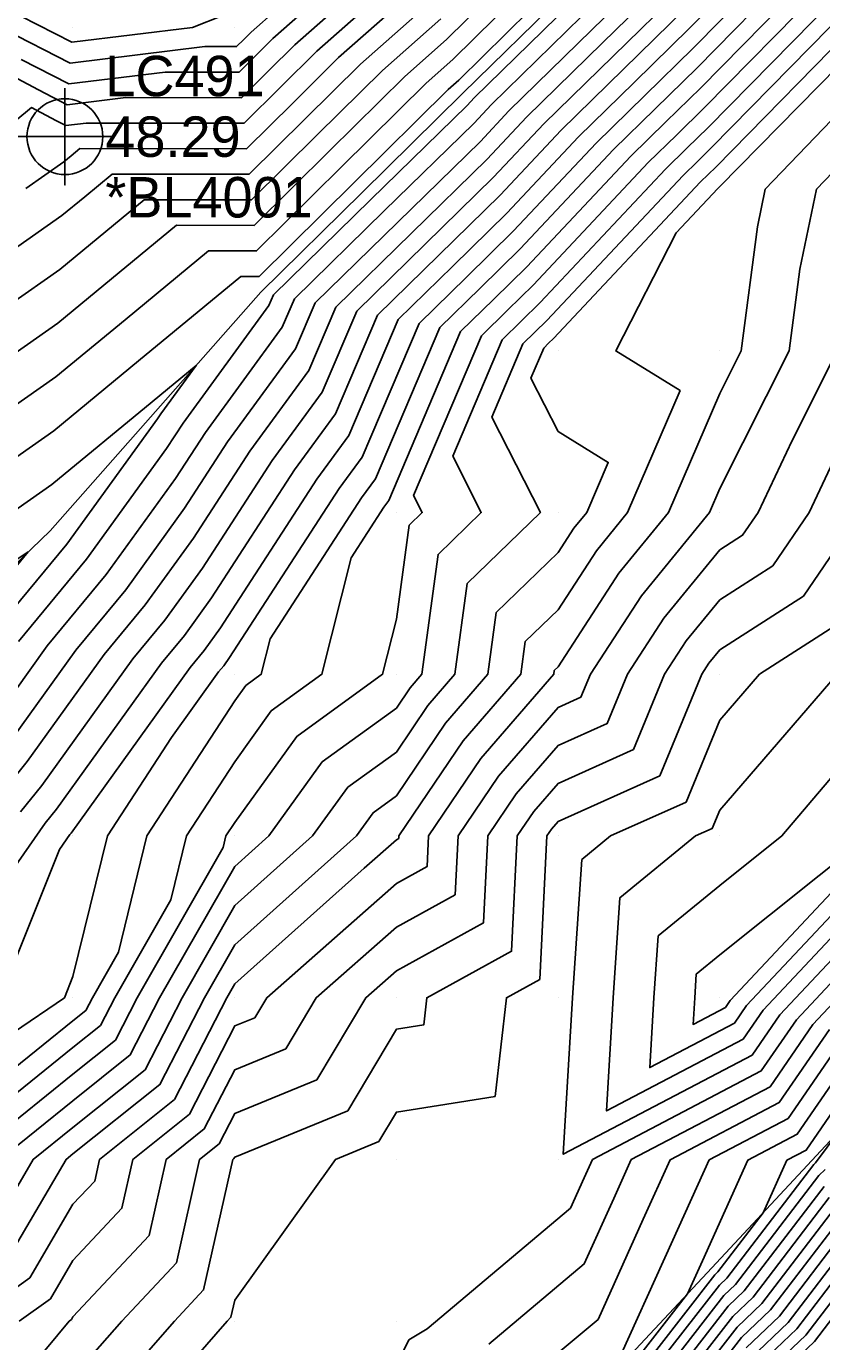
# Model space of a CAD drawing. Extents: x 2188792 to 2191981, y 386090 to 389710.
# Drawn here: x 2190937.3 to 2190986.5, y 388449 to 388530.3 of the extents above; entities that cross this region are included whole.
import ezdxf

# ---------------------------------------------------------------- set-up
doc = ezdxf.new("R2010")
doc.units = 0
for name, color, linetype in [('DTM Contours Major', 7, 'Continuous'), ('DTM Contours Minor', 7, 'Continuous'), ('Exist DTM QL2 LIDAR Elevation Point', 7, 'Continuous'), ('Exist DTM Regular Point Underwater CELL', 7, 'Continuous'), ('Exist DTM Regular Point Underwater Cogo Comment', 7, 'Continuous'), ('Exist DTM Regular Point Underwater Cogo Elevation', 7, 'Continuous'), ('Exist DTM Regular Point Underwater Cogo Number', 7, 'Continuous'), ('PH Exist DTM Breakline', 7, 'Continuous')]:
    doc.layers.add(name, color=color, linetype=linetype)

msp = doc.modelspace()

# ---------------------------------------------------------------- linework, layer by layer
at = {"layer": 'DTM Contours Major'}
for points in [[(2190935.923, 388530.154), (2190940.034, 388528.049), (2190948.362, 388529.07), (2190950.314, 388529.068), (2190950.764, 388529.513), (2190951.211, 388529.956), (2190960.741, 388538.387)], [(2190985.5, 388533.121), (2190979.023, 388526.526), (2190976.863, 388524.413), (2190974.697, 388522.294), (2190968.27, 388515.45), (2190966.222, 388513.447), (2190964.167, 388511.438), (2190959.736, 388500.999), (2190959.424, 388500.572), (2190957.392, 388497.441), (2190955.597, 388490.246), (2190952.464, 388487.98), (2190950.198, 388484.837), (2190947.215, 388480.245), (2190946.243, 388476.291), (2190942.785, 388470.244), (2190941.908, 388468.533), (2190940.197, 388467.166), (2190931.605, 388460.243)], [(2190932.094, 388513.408), (2190939.514, 388518.616), (2190940.922, 388519.778), (2190942.618, 388521.179), (2190951.09, 388521.171), (2190954.543, 388524.588), (2190957.983, 388527.991), (2190962.581, 388532.06)], [(2190977.871, 388532.664), (2190973.599, 388528.485), (2190969.315, 388524.294), (2190966.214, 388520.992), (2190961.984, 388516.855), (2190957.742, 388512.706), (2190955.614, 388507.693), (2190952.524, 388503.463), (2190948.213, 388496.819), (2190945.883, 388493.595), (2190943.904, 388491.205), (2190938.276, 388483.371), (2190936.95, 388481.746)], [(2190989.989, 388530.38), (2190980.175, 388520.388), (2190980.127, 388520.341), (2190980.079, 388520.294), (2190977.503, 388517.552), (2190973.76, 388510.248), (2190977.743, 388507.791), (2190974.499, 388500.247), (2190972.564, 388497.883), (2190970.2, 388494.242), (2190968.169, 388492.276), (2190967.894, 388490.246), (2190964.321, 388486.124), (2190960.359, 388480.245), (2190960.351, 388480.093), (2190960.199, 388480.009), (2190958.205, 388478.252), (2190950.198, 388471.095), (2190949.711, 388470.244), (2190946.486, 388463.955), (2190941.842, 388460.243), (2190941.541, 388458.9), (2190940.197, 388457.463), (2190937.526, 388452.913), (2190933.771, 388450.242)], [(2190930.688, 388496.224), (2190938.887, 388501.979), (2190945.092, 388507.103), (2190947.813, 388509.35), (2190945.625, 388506.354), (2190945.427, 388506.049), (2190939.824, 388498.298), (2190935.065, 388492.552)], [(2190988.9, 388500.247), (2190985.368, 388495.08), (2190980.201, 388491.756), (2190979.521, 388490.926), (2190979.08, 388490.246), (2190976.486, 388483.96), (2190970.2, 388481.143), (2190969.783, 388480.662), (2190969.502, 388480.245), (2190969.067, 388471.376), (2190967.002, 388470.244), (2190966.305, 388464.138), (2190960.199, 388463.171), (2190959.103, 388461.339), (2190956.43, 388460.243), (2190950.198, 388451.54), (2190949.96, 388450.48), (2190949.738, 388450.242), (2190946.511, 388446.556)], [(2190956.6, 388440.061), (2190960.967, 388449.076), (2190962.095, 388449.769), (2190970.956, 388457.216), (2190971.811, 388459.109), (2190972.32, 388460.235), (2190982.764, 388465.716), (2190984.936, 388468.877), (2190990.904, 388475.234)], [(2190974.506, 388446.167), (2190979.901, 388453.107), (2190980.083, 388453.281), (2190982.882, 388456.943), (2190984.347, 388460.185), (2190985.541, 388460.812), (2190990.065, 388467.396)], [(2190976.946, 388444.305), (2190981.275, 388449.874), (2190982.8, 388451.329), (2190987.284, 388457.196)], [(2190982.648, 388446.64), (2190985.516, 388449.376), (2190988.875, 388453.77)]]:
    msp.add_lwpolyline(points, dxfattribs=at)
at = {"layer": 'DTM Contours Minor'}
for points in [[(2190936.992, 388528.27), (2190939.939, 388526.761), (2190945.909, 388527.492), (2190950.469, 388527.488), (2190951.52, 388528.528), (2190952.566, 388529.563), (2190961.109, 388537.122)], [(2190933.781, 388528.67), (2190938.06, 388526.386), (2190939.844, 388525.473), (2190943.457, 388525.915), (2190950.624, 388525.909), (2190952.276, 388527.543), (2190953.92, 388529.17), (2190961.477, 388535.856)], [(2190933.137, 388521.583), (2190937.642, 388525.296), (2190939.129, 388524.502), (2190939.749, 388524.185), (2190941.004, 388524.338), (2190950.779, 388524.33), (2190953.031, 388526.558), (2190955.274, 388528.777), (2190961.845, 388534.591)], [(2190982.807, 388534.765), (2190978.332, 388530.209), (2190974.905, 388526.856), (2190971.468, 388523.494), (2190967.036, 388518.775), (2190963.679, 388515.492), (2190960.312, 388512.199), (2190957.263, 388505.015), (2190955.284, 388502.306), (2190949.328, 388493.127), (2190948.307, 388491.714), (2190947.439, 388490.666), (2190940.085, 388480.428), (2190940.007, 388480.333), (2190939.365, 388479.413), (2190935.667, 388470.244)], [(2190936.468, 388486.314), (2190940.368, 388491.744), (2190943.459, 388495.476), (2190947.099, 388500.511), (2190949.764, 388504.619), (2190953.965, 388510.371), (2190955.172, 388513.213), (2190960.289, 388518.218), (2190965.391, 388523.208), (2190967.162, 388525.094), (2190972.294, 388530.114), (2190977.41, 388535.119)], [(2190968.053, 388534.213), (2190963.317, 388529.528), (2190960.691, 388527.205), (2190956.055, 388522.619), (2190951.4, 388518.012), (2190946.597, 388518.017), (2190942.59, 388514.708), (2190939.263, 388511.961), (2190921.731, 388499.656)], [(2190983.705, 388534.217), (2190978.562, 388528.981), (2190975.558, 388526.042), (2190972.544, 388523.094), (2190967.447, 388517.667), (2190964.527, 388514.81), (2190961.597, 388511.945), (2190958.087, 388503.676), (2190956.664, 388501.728), (2190949.885, 388491.281), (2190949.518, 388490.773), (2190949.207, 388490.397), (2190946.296, 388486.344), (2190942.335, 388480.245), (2190940.197, 388471.55), (2190939.67, 388470.244), (2190930.196, 388463.809)], [(2190977.641, 388533.892), (2190972.947, 388529.3), (2190968.239, 388524.694), (2190965.803, 388522.1), (2190961.137, 388517.537), (2190956.457, 388512.959), (2190954.79, 388509.032), (2190951.144, 388504.041), (2190947.656, 388498.665), (2190944.671, 388494.535), (2190942.136, 388491.475), (2190937.372, 388484.842), (2190935.422, 388482.452)], [(2190968.98, 388533.501), (2190963.685, 388528.263), (2190962.045, 388526.812), (2190956.811, 388521.634), (2190951.555, 388516.433), (2190948.586, 388516.436), (2190943.424, 388512.173), (2190939.138, 388508.634), (2190916.55, 388492.78)], [(2190984.602, 388533.669), (2190978.792, 388527.754), (2190976.21, 388525.228), (2190973.621, 388522.694), (2190967.858, 388516.559), (2190965.374, 388514.129), (2190962.882, 388511.692), (2190958.911, 388502.338), (2190958.044, 388501.15), (2190952.394, 388492.443), (2190951.846, 388490.246), (2190950.89, 388489.554), (2190950.198, 388488.595), (2190944.775, 388480.245), (2190943.007, 388473.055), (2190941.4, 388470.244), (2190940.992, 388469.449), (2190940.197, 388468.813), (2190932.833, 388462.88)], [(2190937.276, 388520.284), (2190939.639, 388521.943), (2190940.088, 388522.314), (2190940.628, 388522.76), (2190950.935, 388522.75), (2190953.787, 388525.573), (2190956.628, 388528.384), (2190962.213, 388533.325)], [(2190921.307, 388492.88), (2190939.012, 388505.306), (2190944.258, 388509.638), (2190950.576, 388514.855), (2190951.711, 388514.854), (2190957.567, 388520.649), (2190963.4, 388526.419), (2190964.053, 388526.997), (2190969.908, 388532.788)], [(2190986.398, 388532.573), (2190979.253, 388525.298), (2190977.516, 388523.599), (2190975.773, 388521.894), (2190968.681, 388514.342), (2190967.069, 388512.766), (2190965.453, 388511.185), (2190961.26, 388501.308), (2190961.8, 388500.247), (2190960.986, 388499.46), (2190960.199, 388493.657), (2190959.347, 388490.246), (2190954.039, 388486.405), (2190950.198, 388481.079), (2190949.656, 388480.245), (2190949.479, 388479.527), (2190944.17, 388470.244), (2190942.823, 388467.618), (2190940.197, 388465.518), (2190933.649, 388460.243)], [(2190978.101, 388531.437), (2190974.252, 388527.671), (2190970.392, 388523.894), (2190966.625, 388519.883), (2190962.832, 388516.173), (2190959.027, 388512.452), (2190956.438, 388506.354), (2190953.904, 388502.884), (2190948.771, 388494.973), (2190947.095, 388492.654), (2190945.672, 388490.936), (2190939.18, 388481.899), (2190938.479, 388481.039), (2190932.655, 388472.703)], [(2190934.854, 388532.038), (2190940.129, 388529.337), (2190947.579, 388530.25), (2190949.457, 388530.991)], [(2190988.193, 388531.476), (2190979.714, 388522.843), (2190978.821, 388521.97), (2190977.926, 388521.094), (2190969.503, 388512.125), (2190968.764, 388511.403), (2190968.023, 388510.677), (2190966.1, 388506.148), (2190969.101, 388500.247), (2190964.578, 388495.868), (2190963.815, 388490.246), (2190962.136, 388488.309), (2190960.199, 388485.435), (2190957.188, 388483.256), (2190955.016, 388480.245), (2190950.198, 388475.939), (2190946.94, 388470.244), (2190944.655, 388465.786), (2190940.197, 388462.224), (2190937.739, 388460.243), (2190934.949, 388455.49)], [(2190987.296, 388532.024), (2190979.483, 388524.071), (2190978.169, 388522.784), (2190976.85, 388521.494), (2190969.092, 388513.234), (2190967.917, 388512.084), (2190966.738, 388510.931), (2190963.68, 388503.728), (2190965.45, 388500.247), (2190962.782, 388497.664), (2190961.775, 388490.246), (2190961.043, 388489.402), (2190960.199, 388488.149), (2190955.613, 388484.831), (2190952.306, 388480.245), (2190950.198, 388478.361), (2190945.555, 388470.244), (2190943.739, 388466.702), (2190940.197, 388463.871), (2190935.694, 388460.243)], [(2190970.988, 388531.743), (2190965.01, 388525.894), (2190964.569, 388525.425), (2190958.594, 388519.581), (2190952.602, 388513.72), (2190952.317, 388513.048), (2190947.005, 388505.775), (2190945.984, 388504.203), (2190941.036, 388497.357), (2190936.833, 388492.283)], [(2190926.913, 388506.532), (2190939.389, 388515.288), (2190941.756, 388517.243), (2190944.607, 388519.598), (2190951.245, 388519.592), (2190955.299, 388523.603), (2190959.337, 388527.598), (2190962.949, 388530.794)], [(2190935.564, 388487.785), (2190938.601, 388492.013), (2190942.248, 388496.417), (2190946.541, 388502.357), (2190948.385, 388505.197), (2190953.141, 388511.709), (2190953.887, 388513.466), (2190959.442, 388518.9), (2190964.98, 388524.317), (2190966.086, 388525.494), (2190971.641, 388530.929)], [(2190989.091, 388530.928), (2190979.944, 388521.615), (2190979.474, 388521.155), (2190979.003, 388520.694), (2190969.914, 388511.017), (2190969.611, 388510.721), (2190969.308, 388510.424), (2190968.52, 388508.568), (2190970.2, 388505.265), (2190973.303, 388503.351), (2190971.969, 388500.247), (2190971.172, 388499.274), (2190970.2, 388497.776), (2190966.374, 388494.072), (2190965.854, 388490.246), (2190963.228, 388487.217), (2190960.199, 388482.721), (2190958.762, 388481.682), (2190957.726, 388480.245), (2190950.198, 388473.517), (2190948.326, 388470.244), (2190945.57, 388464.871), (2190940.197, 388460.576), (2190939.784, 388460.243), (2190936.238, 388454.201)], [(2190990.202, 388527.737), (2190983.007, 388520.249), (2190982.527, 388517.923), (2190981.524, 388510.248), (2190980.201, 388507.621), (2190977.03, 388500.247), (2190973.955, 388496.492), (2190970.2, 388490.707), (2190969.965, 388490.48), (2190969.933, 388490.246), (2190965.413, 388485.032), (2190962.187, 388480.245), (2190962.094, 388478.349), (2190960.199, 388477.31), (2190952.183, 388470.244), (2190951.44, 388469.002), (2190950.198, 388468.493), (2190947.401, 388463.04), (2190943.903, 388460.243), (2190943.225, 388457.216), (2190940.197, 388453.979), (2190938.815, 388451.624), (2190936.871, 388450.242)], [(2190990.202, 388524.444), (2190986.171, 388520.249), (2190985.149, 388515.3), (2190984.489, 388510.248), (2190980.201, 388501.736), (2190979.56, 388500.247), (2190975.347, 388495.1), (2190972.195, 388490.246), (2190971.612, 388488.834), (2190970.2, 388488.201), (2190966.505, 388483.939), (2190964.016, 388480.245), (2190963.838, 388476.606), (2190960.199, 388474.611), (2190955.245, 388470.244), (2190953.356, 388467.086), (2190950.198, 388465.791), (2190948.317, 388462.124), (2190945.964, 388460.243), (2190944.908, 388455.532), (2190940.197, 388450.495), (2190940.103, 388450.336), (2190939.972, 388450.242), (2190935.53, 388444.908)], [(2190987.454, 388510.248), (2190984.665, 388504.711), (2190982.566, 388500.247), (2190981.606, 388498.842), (2190980.201, 388497.938), (2190976.738, 388493.709), (2190974.49, 388490.246), (2190973.237, 388487.209), (2190970.2, 388485.848), (2190967.598, 388482.847), (2190965.845, 388480.245), (2190965.581, 388474.863), (2190960.199, 388471.912), (2190958.307, 388470.244), (2190955.271, 388465.17), (2190950.198, 388463.09), (2190949.233, 388461.208), (2190948.025, 388460.243), (2190946.592, 388453.848), (2190943.22, 388450.242), (2190940.197, 388446.789)], [(2190990.202, 388509.753), (2190985.733, 388500.247), (2190983.487, 388496.961), (2190980.201, 388494.847), (2190978.129, 388492.317), (2190976.785, 388490.246), (2190974.861, 388485.584), (2190970.2, 388483.495), (2190968.69, 388481.754), (2190967.673, 388480.245), (2190967.324, 388473.12), (2190962.079, 388470.244), (2190961.887, 388468.556), (2190960.199, 388468.289), (2190957.187, 388463.255), (2190950.198, 388460.389), (2190950.148, 388460.293), (2190950.086, 388460.243), (2190948.276, 388452.164), (2190946.479, 388450.242), (2190940.197, 388443.066)], [(2190917.694, 388484.688), (2190922.619, 388487.963), (2190929.559, 388492.579), (2190937.436, 388497.818), (2190933.298, 388492.822), (2190932.851, 388492.2), (2190927.779, 388485.985), (2190926.62, 388484.325), (2190921.882, 388478.415), (2190919.721, 388476.346), (2190912.611, 388475.967), (2190909.05, 388475.777), (2190912.499, 388479.332), (2190917.694, 388484.688)], [(2190981.824, 388448.58), (2190983.886, 388450.548), (2190987.921, 388455.825), (2190989.755, 388457.567), (2190993.936, 388463.143), (2190995.395, 388464.627), (2190999.77, 388470.561), (2191000.928, 388471.735), (2191005.289, 388475.658), (2191006.57, 388476.959), (2191010.851, 388480.821), (2191012.649, 388482.21), (2191020.514, 388487.888), (2191025.211, 388490.317), (2191027.217, 388491.266), (2191036.608, 388491.522), (2191038.244, 388492.209), (2191040.206, 388493.423), (2191046.813, 388493.64), (2191050.207, 388496.417), (2191055.676, 388495.715), (2191060.208, 388494.931), (2191063.678, 388493.716), (2191070.209, 388493.802)], [(2190987.248, 388493.199), (2190982.658, 388490.246), (2190980.201, 388487.401), (2190978.111, 388482.335), (2190973.447, 388480.245), (2190971.66, 388478.785), (2190971.083, 388470.244), (2190970.517, 388460.561), (2190982.209, 388466.697), (2190983.91, 388469.173), (2190990.734, 388476.443)], [(2190982.099, 388447.933), (2190984.43, 388450.157), (2190988.239, 388455.14), (2190990.362, 388457.156), (2190994.304, 388462.413), (2190996.053, 388464.192), (2191000.175, 388469.784), (2191001.645, 388471.274), (2191005.75, 388474.967), (2191007.341, 388476.582), (2191011.367, 388480.215), (2191013.559, 388481.908), (2191020.956, 388487.248), (2191025.373, 388489.532), (2191027.658, 388490.613), (2191038.351, 388490.904), (2191039.194, 388491.258), (2191040.206, 388491.884), (2191048.303, 388492.151), (2191050.207, 388493.709), (2191053.276, 388493.315), (2191060.208, 388492.115), (2191061.593, 388491.631), (2191070.209, 388491.744)], [(2190991.594, 388479.072), (2190992.557, 388479.937), (2190999.431, 388489.474), (2190997.807, 388490.246), (2190990.202, 388492.886), (2190989.129, 388491.318), (2190987.463, 388490.246), (2190980.201, 388481.839), (2190979.735, 388480.711), (2190978.697, 388480.245), (2190974.022, 388476.423), (2190973.604, 388470.244), (2190973.195, 388463.238), (2190981.654, 388467.678), (2190982.885, 388469.469), (2190990.565, 388477.651), (2190991.594, 388479.072)], [(2190990.945, 388479.618), (2190991.46, 388480.08), (2190995.131, 388485.175), (2190990.202, 388487.518), (2190984.037, 388480.245), (2190980.201, 388477.183), (2190976.383, 388474.062), (2190976.125, 388470.244), (2190975.872, 388465.916), (2190981.098, 388468.659), (2190981.859, 388469.765), (2190990.396, 388478.86), (2190990.945, 388479.618)], [(2190990.297, 388480.165), (2190990.362, 388480.224), (2190990.831, 388480.875), (2190990.202, 388481.175), (2190989.414, 388480.245), (2190980.201, 388472.89), (2190978.745, 388471.7), (2190978.646, 388470.244), (2190978.55, 388468.593), (2190980.543, 388469.64), (2190980.833, 388470.062), (2190990.226, 388480.068), (2190990.297, 388480.165)], [(2190965.907, 388448.816), (2190971.814, 388453.781), (2190973.64, 388457.822), (2190974.725, 388460.225), (2190983.32, 388464.735), (2190985.962, 388468.581), (2190991.073, 388474.025)], [(2190969.718, 388447.864), (2190972.672, 388450.346), (2190975.468, 388456.535), (2190977.131, 388460.215), (2190983.875, 388463.755), (2190986.988, 388468.284)], [(2190973.53, 388446.912), (2190977.296, 388455.248), (2190979.536, 388460.205), (2190984.43, 388462.774), (2190988.014, 388467.988)], [(2190974.018, 388446.539), (2190978.206, 388451.927), (2190979.125, 388453.961), (2190981.942, 388460.195), (2190984.986, 388461.793), (2190989.039, 388467.692)], [(2190974.994, 388445.794), (2190980.176, 388452.461), (2190980.626, 388452.891), (2190986.012, 388459.936), (2190986.115, 388460.033), (2190987.558, 388461.958)], [(2190975.482, 388445.422), (2190980.45, 388451.814), (2190981.169, 388452.5), (2190986.33, 388459.251), (2190986.721, 388459.622)], [(2190975.97, 388445.049), (2190980.725, 388451.167), (2190981.713, 388452.11), (2190986.648, 388458.566)], [(2190976.458, 388444.677), (2190981, 388450.52), (2190982.256, 388451.719), (2190986.966, 388457.881)], [(2190977.434, 388443.932), (2190981.549, 388449.227), (2190983.343, 388450.938), (2190987.603, 388456.51)], [(2190982.374, 388447.287), (2190984.973, 388449.767), (2190988.557, 388454.455)], [(2190982.923, 388445.993), (2190986.06, 388448.986), (2190989.193, 388453.085)]]:
    msp.add_lwpolyline(points, dxfattribs=at)
at = {"layer": 'Exist DTM QL2 LIDAR Elevation Point'}
for p, q in [((2190940.197, 388530.25), (2190940.197, 388530.25)), ((2190950.198, 388530.25), (2190950.198, 388530.25)), ((2190980.201, 388520.249), (2190980.201, 388520.249)), ((2190970.2, 388510.248), (2190970.2, 388510.248)), ((2190980.201, 388510.248), (2190980.201, 388510.248)), ((2190960.199, 388500.247), (2190960.199, 388500.247)), ((2190970.2, 388500.247), (2190970.2, 388500.247)), ((2190980.201, 388500.247), (2190980.201, 388500.247)), ((2190950.198, 388490.246), (2190950.198, 388490.246)), ((2190960.199, 388490.246), (2190960.199, 388490.246)), ((2190970.2, 388490.246), (2190970.2, 388490.246)), ((2190980.201, 388490.246), (2190980.201, 388490.246)), ((2190940.197, 388480.245), (2190940.197, 388480.245)), ((2190950.198, 388480.245), (2190950.198, 388480.245)), ((2190960.199, 388480.245), (2190960.199, 388480.245)), ((2190970.2, 388480.245), (2190970.2, 388480.245)), ((2190980.201, 388480.245), (2190980.201, 388480.245)), ((2190940.197, 388470.244), (2190940.197, 388470.244)), ((2190950.198, 388470.244), (2190950.198, 388470.244)), ((2190960.199, 388470.244), (2190960.199, 388470.244)), ((2190970.2, 388470.244), (2190970.2, 388470.244)), ((2190980.201, 388470.244), (2190980.201, 388470.244)), ((2190940.197, 388460.243), (2190940.197, 388460.243)), ((2190950.198, 388460.243), (2190950.198, 388460.243)), ((2190960.199, 388460.243), (2190960.199, 388460.243)), ((2190970.2, 388460.243), (2190970.2, 388460.243)), ((2190940.197, 388450.242), (2190940.197, 388450.242)), ((2190950.198, 388450.242), (2190950.198, 388450.242)), ((2190960.199, 388450.242), (2190960.199, 388450.242))]:
    msp.add_line(p, q, dxfattribs=at)
at = {"layer": 'Exist DTM Regular Point Underwater CELL'}
msp.add_lwpolyline([(2190939.698, 388526.499), (2190939.698, 388520.499), (2190939.698, 388523.499), (2190942.698, 388523.499), (2190936.698, 388523.499)], dxfattribs=at)
msp.add_circle((2190939.698, 388523.499), 2.344, dxfattribs=at)
at = {"layer": 'PH Exist DTM Breakline'}
for points in [[(2190970.542, 388532.3), (2190964.297, 388526.159), (2190958.052, 388520.018), (2190951.807, 388513.877), (2190945.293, 388506.493), (2190938.779, 388499.109), (2190932.384, 388492.961)], [(2191030.205, 388500.247), (2191024.041, 388495.978), (2191017.877, 388491.709), (2191008.492, 388483.59), (2191003.38, 388478.518), (2190998.268, 388473.447), (2190992.084, 388466.813), (2190985.899, 388460.179), (2190979.715, 388453.545), (2190973.53, 388446.912), (2190967.105, 388439.766), (2190960.679, 388432.621), (2190954.254, 388425.475), (2190949.667, 388416.973), (2190945.08, 388408.471), (2190941.539, 388400.453), (2190937.999, 388392.435), (2190930.196, 388382.519)]]:
    msp.add_lwpolyline(points, dxfattribs=at)

# ---------------------------------------------------------------- texts
at = {"layer": 'Exist DTM Regular Point Underwater Cogo Comment'}
msp.add_text('*BL4001', height=2.5, dxfattribs=at).set_placement((2190942.198, 388518.499))
at = {"layer": 'Exist DTM Regular Point Underwater Cogo Elevation'}
msp.add_text('48.29', height=2.5, dxfattribs=at).set_placement((2190942.198, 388522.249))
at = {"layer": 'Exist DTM Regular Point Underwater Cogo Number'}
msp.add_text('LC491', height=2.5, dxfattribs=at).set_placement((2190942.198, 388525.999))

doc.saveas('drawing.dxf')
